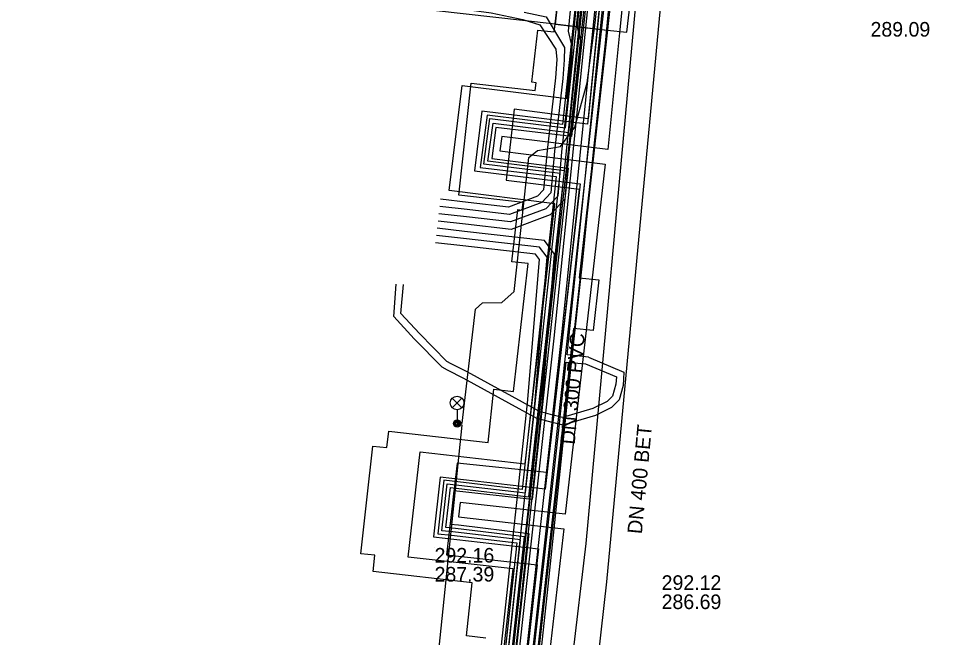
# Model space of a CAD drawing. Extents: x -595540 to -593988, y -1160850 to -1159202.
# Drawn here: x -594314.4 to -594263.5, y -1160175 to -1160141.1 of the extents above; entities that cross this region are included whole.
import ezdxf

# ---------------------------------------------------------------- set-up
doc = ezdxf.new("R2010")
doc.units = 0
for name, color, linetype in [('BVK-DESTOVA_popisy', 7, 'Continuous'), ('BVK-DESTOVA_trasa sítě', 7, 'Continuous'), ('BVK-SPLASKOVA_popisy', 7, 'Continuous'), ('BVK-SPLASKOVA_trasa sítě', 7, 'Continuous'), ('BVK-VODOVOD_trasa sítě', 7, 'Continuous'), ('BVK-VODOVOD_trasa zrušené sítě', 7, 'Continuous'), ('CETIN_kabel podzemní', 7, 'Continuous'), ('DESTOVA-NEPROVOZOVANA_popisy', 7, 'Continuous'), ('DSP-NN-TEPLARNY_kabel', 7, 'Continuous'), ('EON-NN_kabel', 7, 'Continuous'), ('EON-VN_kabel', 7, 'Continuous'), ('PODA_kabel optický', 7, 'Continuous'), ('TEPLARNY-ELEKTRO_kabel', 7, 'Continuous'), ('TEPLARNY-HORKOVODY_trasa sítě', 7, 'Continuous'), ('TEPLARNY-HORKOVODY_trasa sítě obvodem', 7, 'Continuous'), ('TEPLARNY-TEPLOVODY_trasa sítě', 7, 'Continuous'), ('TSB_kabel VO', 7, 'Continuous'), ('TSB_kolektor', 7, 'Continuous'), ('TSB_lampy VO', 7, 'Continuous')]:
    doc.layers.add(name, color=color, linetype=linetype)

msp = doc.modelspace()

# ---------------------------------------------------------------- linework, layer by layer
at = {"layer": 'BVK-DESTOVA_popisy'}
msp.add_line((-594279.138, -1160172.524), (-594279.138, -1160172.524), dxfattribs=at)
at = {"layer": 'BVK-DESTOVA_trasa sítě'}
for p, q in [((-594278.762, -1160135.615), (-594282.157, -1160171.949)), ((-594282.157, -1160171.949), (-594286.138, -1160206.834))]:
    msp.add_line(p, q, dxfattribs=at)
at = {"layer": 'BVK-SPLASKOVA_popisy'}
msp.add_line((-594291.58, -1160170.1), (-594291.58, -1160170.1), dxfattribs=at)
at = {"layer": 'BVK-SPLASKOVA_trasa sítě'}
for p, q in [((-594280.025, -1160134.4), (-594283.295, -1160169.861)), ((-594283.295, -1160169.861), (-594287.764, -1160208.006))]:
    msp.add_line(p, q, dxfattribs=at)
at = {"layer": 'BVK-VODOVOD_trasa sítě'}
msp.add_lwpolyline([(-594289.67, -1160209.56), (-594288.904, -1160202.915), (-594288.89, -1160202.8), (-594288.824, -1160202.181), (-594288.14, -1160195.99), (-594287.43, -1160190.04), (-594286.72, -1160184.09), (-594285.99, -1160178.16), (-594285.35, -1160172.2), (-594284.73, -1160166.25), (-594284.11, -1160160.29), (-594283.46, -1160154.32), (-594282.87, -1160148.38), (-594282.22, -1160142.42), (-594281.64, -1160136.47)], dxfattribs=at)
at = {"layer": 'BVK-VODOVOD_trasa zrušené sítě'}
msp.add_lwpolyline([(-594271.13, -1160032.71), (-594271.69, -1160038.88), (-594276.29, -1160084.04), (-594278.46, -1160106.32), (-594281.72, -1160138.21), (-594288.88, -1160202.87), (-594288.96, -1160203.44)], dxfattribs=at)
at = {"layer": 'CETIN_kabel podzemní'}
msp.add_lwpolyline([(-594282.25, -1160139.94), (-594288.66, -1160197.87)], dxfattribs=at)
at = {"layer": 'DESTOVA-NEPROVOZOVANA_popisy'}
msp.add_line((-594267.69, -1160142.067), (-594267.69, -1160142.067), dxfattribs=at)
at = {"layer": 'DSP-NN-TEPLARNY_kabel'}
for points in [[(-594295.97, -1160255.318), (-594286.648, -1160169.484), (-594290.437, -1160169.027), (-594290.959, -1160168.976), (-594290.709, -1160166.783), (-594286.412, -1160167.291), (-594284.468, -1160149.424), (-594288.669, -1160148.902), (-594288.375, -1160146.818), (-594284.229, -1160147.32), (-594280.951, -1160116.816), (-594276.305, -1160074.237), (-594281.042, -1160073.871), (-594280.819, -1160071.543), (-594276.058, -1160072.001), (-594271.567, -1160030.512), (-594272.066, -1160030.463), (-594277.368, -1160029.953), (-594274.898, -1160009.552), (-594276.23, -1160009.387), (-594274.991, -1159999.506)], [(-594087.141, -1160131.465), (-594081.616, -1160132.079), (-594077.929, -1160098.007), (-594081.33, -1160097.638), (-594080.888, -1160093.562), (-594077.489, -1160093.931), (-594072.903, -1160051.451), (-594151.248, -1160042.664), (-594271.375, -1160030.557), (-594276.36, -1160076.505), (-594284.074, -1160147.539), (-594288.22, -1160147.049), (-594288.448, -1160148.755), (-594284.262, -1160149.285), (-594286.229, -1160167.438), (-594290.518, -1160166.974), (-594290.731, -1160168.788), (-594290.275, -1160168.836), (-594286.414, -1160169.302), (-594296.128, -1160258.71), (-594301.846, -1160311.412), (-594308.146, -1160310.714)], [(-594308.102, -1160310.316), (-594302.2, -1160310.97), (-594296.42, -1160257.61), (-594301.107, -1160257.121), (-594300.849, -1160254.61), (-594296.124, -1160255.112), (-594286.876, -1160169.653), (-594290.577, -1160169.211), (-594291.18, -1160169.153), (-594290.893, -1160166.577), (-594286.596, -1160167.077), (-594284.703, -1160149.572), (-594288.889, -1160149.056), (-594288.555, -1160146.56), (-594284.409, -1160147.062), (-594281.146, -1160116.918), (-594283.275, -1160116.69)], [(-594283.299, -1160116.908), (-594281.375, -1160117.093), (-594284.576, -1160146.882), (-594288.696, -1160146.38), (-594289.075, -1160149.238), (-594284.916, -1160149.741), (-594286.773, -1160166.893), (-594291.07, -1160166.385), (-594291.409, -1160169.327), (-594290.658, -1160169.403), (-594287.075, -1160169.815), (-594296.304, -1160254.906), (-594301.03, -1160254.391), (-594301.354, -1160257.297), (-594296.626, -1160257.778), (-594302.378, -1160310.749), (-594308.08, -1160310.118)]]:
    msp.add_lwpolyline(points, dxfattribs=at)
at = {"layer": 'EON-NN_kabel'}
for points in [[(-594282.295, -1160121.901), (-594281.883, -1160122.63), (-594282.006, -1160123.567), (-594282.078, -1160124.184), (-594282.125, -1160124.586), (-594282.554, -1160128.279), (-594283.161, -1160134.618), (-594283.763, -1160141.549), (-594283.556, -1160142.44), (-594283.685, -1160143.387), (-594283.764, -1160144.438), (-594284.219, -1160148.423), (-594284.445, -1160150.983), (-594285.251, -1160151.843), (-594287.376, -1160152.635), (-594289.888, -1160152.348)], [(-594282.552, -1160122.26), (-594282.297, -1160122.71), (-594282.402, -1160123.517), (-594282.481, -1160124.196), (-594282.528, -1160124.598), (-594282.952, -1160128.237), (-594283.559, -1160134.576), (-594284.261, -1160141.776), (-594284.065, -1160142.617), (-594284.085, -1160143.367), (-594284.162, -1160144.4), (-594284.617, -1160148.383), (-594284.831, -1160150.81), (-594285.479, -1160151.501), (-594287.425, -1160152.226), (-594289.838, -1160151.95)], [(-594368.221, -1160128.821), (-594362.555, -1160129.529), (-594357.093, -1160130.264), (-594351.199, -1160131.022), (-594344.616, -1160131.702), (-594339.333, -1160132.197), (-594335.208, -1160132.726), (-594329.27, -1160133.509), (-594325.626, -1160133.975), (-594319.979, -1160134.711), (-594315.012, -1160135.41), (-594310.724, -1160136.035), (-594309.219, -1160136.237), (-594306.619, -1160136.933), (-594301.298, -1160138.396), (-594295.793, -1160139.91), (-594290.773, -1160140.461), (-594288.475, -1160140.765), (-594286.749, -1160141.127)], [(-594286.667, -1160140.735), (-594285.463, -1160140.987), (-594284.467, -1160142.657), (-594284.485, -1160143.347), (-594284.56, -1160144.362), (-594285.015, -1160148.343), (-594285.217, -1160150.638), (-594285.707, -1160151.159), (-594287.473, -1160151.819), (-594289.789, -1160151.554)], [(-594286.749, -1160141.127), (-594285.804, -1160141.423), (-594284.933, -1160142.75), (-594284.885, -1160143.327), (-594284.958, -1160144.325), (-594285.413, -1160148.303), (-594285.603, -1160150.465), (-594285.934, -1160150.817), (-594287.523, -1160151.41), (-594289.739, -1160151.157)], [(-594289.739, -1160151.157), (-594291.251, -1160150.984)], [(-594289.789, -1160151.554), (-594291.296, -1160151.382)], [(-594289.838, -1160151.95), (-594291.341, -1160151.779)], [(-594289.938, -1160152.745), (-594291.432, -1160152.574)], [(-594289.888, -1160152.348), (-594291.387, -1160152.177)], [(-594291.935, -1160209.27), (-594291.762, -1160209.16), (-594291.297, -1160205.093), (-594288.827, -1160187.727), (-594286.09, -1160162.199), (-594285.403, -1160154.151), (-594285.839, -1160153.615), (-594289.987, -1160153.141)], [(-594291.72, -1160209.607), (-594291.386, -1160209.395), (-594290.9, -1160205.144), (-594288.43, -1160187.776), (-594285.692, -1160162.237), (-594285.008, -1160154.001), (-594285.551, -1160153.246), (-594289.938, -1160152.745)], [(-594289.987, -1160153.141), (-594291.478, -1160152.971)], [(-594292.15, -1160208.932), (-594291.694, -1160205.042), (-594289.224, -1160187.678), (-594286.488, -1160162.161), (-594285.835, -1160154.285), (-594286.056, -1160153.993), (-594290.037, -1160153.538)], [(-594290.037, -1160153.538), (-594291.523, -1160153.369)]]:
    msp.add_lwpolyline(points, dxfattribs=at)
at = {"layer": 'EON-VN_kabel'}
for points in [[(-594470.133, -1160006.664), (-594325.682, -1160024.094), (-594272.754, -1160031.031), (-594272.357, -1160031.083), (-594271.96, -1160031.135), (-594271.999, -1160031.517), (-594280.672, -1160116.014), (-594280.712, -1160116.411), (-594280.753, -1160116.807), (-594281.151, -1160116.766), (-594281.965, -1160124.755), (-594282.006, -1160125.164), (-594285.392, -1160158.399), (-594285.861, -1160162.602), (-594285.908, -1160163.022), (-594297.854, -1160269.994)], [(-594297.011, -1160270.069), (-594285.141, -1160163.214), (-594285.097, -1160162.813), (-594284.589, -1160158.24), (-594281.185, -1160124.963), (-594281.14, -1160124.518), (-594280.437, -1160117.644), (-594280.038, -1160117.685), (-594279.916, -1160116.492), (-594279.875, -1160116.095), (-594271.205, -1160031.621), (-594271.602, -1160031.569), (-594271.999, -1160031.517), (-594272.396, -1160031.465), (-594272.793, -1160031.413), (-594325.737, -1160024.49), (-594470.334, -1160007.043)], [(-594301.048, -1160313.903), (-594302.341, -1160313.736), (-594302.791, -1160313.678), (-594303.215, -1160313.623), (-594297.358, -1160270.118), (-594285.535, -1160163.116), (-594285.491, -1160162.714), (-594285.035, -1160158.592), (-594281.603, -1160125.099), (-594281.558, -1160124.661), (-594280.794, -1160117.205), (-594280.396, -1160117.246), (-594280.314, -1160116.451), (-594280.274, -1160116.055), (-594271.602, -1160031.569), (-594271.563, -1160031.188), (-594270.177, -1160031.369), (-594267.067, -1160031.667), (-594267.106, -1160032.072), (-594267.246, -1160033.539)], [(-594283.146, -1160159.642), (-594284.317, -1160159.512), (-594280.77, -1160124.827), (-594280.724, -1160124.376), (-594280.08, -1160118.083), (-594279.681, -1160118.124), (-594279.518, -1160116.533), (-594279.477, -1160116.136), (-594270.812, -1160031.709), (-594267.106, -1160032.072), (-594266.707, -1160032.111), (-594183.417, -1160040.258)], [(-594283.146, -1160159.642), (-594281.205, -1160160.469), (-594281.244, -1160161.197), (-594281.472, -1160161.981), (-594281.888, -1160162.396), (-594282.765, -1160162.835), (-594284.557, -1160163.36), (-594284.742, -1160163.314), (-594285.141, -1160163.214), (-594285.535, -1160163.116), (-594285.908, -1160163.022), (-594285.941, -1160163.014), (-594286.945, -1160162.466), (-594289.972, -1160160.805), (-594290.863, -1160160.359), (-594291.16, -1160160.195), (-594292.698, -1160158.627), (-594293.812, -1160157.415), (-594293.679, -1160155.645)], [(-594283.302, -1160160.01), (-594281.619, -1160160.727), (-594281.64, -1160161.129), (-594281.828, -1160161.771), (-594282.124, -1160162.068), (-594282.911, -1160162.461), (-594284.565, -1160162.946), (-594284.697, -1160162.913), (-594285.097, -1160162.813), (-594285.491, -1160162.714), (-594285.795, -1160162.638), (-594285.861, -1160162.602), (-594286.753, -1160162.116), (-594289.786, -1160160.451), (-594290.677, -1160160.005), (-594290.916, -1160159.873), (-594292.408, -1160158.351), (-594293.42, -1160157.251), (-594293.285, -1160155.665)], [(-594311.232, -1160405.064), (-594313.094, -1160404.864), (-594304.202, -1160322.43), (-594304.158, -1160322.02), (-594303.38, -1160314.81), (-594302.494, -1160314.925), (-594302.392, -1160314.132), (-594302.341, -1160313.736), (-594296.713, -1160270.069), (-594284.742, -1160163.314), (-594284.697, -1160162.913), (-594284.36, -1160159.91), (-594283.302, -1160160.01)]]:
    msp.add_lwpolyline(points, dxfattribs=at)
at = {"layer": 'PODA_kabel optický'}
msp.add_lwpolyline([(-594276.94, -1160081.899), (-594290.463, -1160204.659)], dxfattribs=at)
at = {"layer": 'TEPLARNY-ELEKTRO_kabel'}
for points in [[(-594295.97, -1160255.318), (-594286.648, -1160169.484), (-594290.437, -1160169.027), (-594290.959, -1160168.976), (-594290.709, -1160166.783), (-594286.412, -1160167.291), (-594284.468, -1160149.424), (-594288.669, -1160148.902), (-594288.375, -1160146.818), (-594284.229, -1160147.32), (-594280.951, -1160116.816), (-594276.305, -1160074.237), (-594281.042, -1160073.871), (-594280.819, -1160071.543), (-594276.058, -1160072.001), (-594271.567, -1160030.512), (-594272.066, -1160030.463), (-594277.368, -1160029.953), (-594274.898, -1160009.552), (-594276.23, -1160009.387), (-594274.991, -1159999.506)], [(-594087.141, -1160131.465), (-594081.616, -1160132.079), (-594077.929, -1160098.007), (-594081.33, -1160097.638), (-594080.888, -1160093.562), (-594077.489, -1160093.931), (-594072.903, -1160051.451), (-594151.248, -1160042.664), (-594271.375, -1160030.557), (-594276.36, -1160076.505), (-594284.074, -1160147.539), (-594288.22, -1160147.049), (-594288.448, -1160148.755), (-594284.262, -1160149.285), (-594286.229, -1160167.438), (-594290.518, -1160166.974), (-594290.731, -1160168.788), (-594290.275, -1160168.836), (-594286.414, -1160169.302), (-594296.128, -1160258.71), (-594301.846, -1160311.412), (-594308.146, -1160310.714)], [(-594308.102, -1160310.316), (-594302.2, -1160310.97), (-594296.42, -1160257.61), (-594301.107, -1160257.121), (-594300.849, -1160254.61), (-594296.124, -1160255.112), (-594286.876, -1160169.653), (-594290.577, -1160169.211), (-594291.18, -1160169.153), (-594290.893, -1160166.577), (-594286.596, -1160167.077), (-594284.703, -1160149.572), (-594288.889, -1160149.056), (-594288.555, -1160146.56), (-594284.409, -1160147.062), (-594281.146, -1160116.918), (-594283.275, -1160116.69)], [(-594283.299, -1160116.908), (-594281.375, -1160117.093), (-594284.576, -1160146.882), (-594288.696, -1160146.38), (-594289.075, -1160149.238), (-594284.916, -1160149.741), (-594286.773, -1160166.893), (-594291.07, -1160166.385), (-594291.409, -1160169.327), (-594290.658, -1160169.403), (-594287.075, -1160169.815), (-594296.304, -1160254.906), (-594301.03, -1160254.391), (-594301.354, -1160257.297), (-594296.626, -1160257.778), (-594302.378, -1160310.749), (-594308.08, -1160310.118)]]:
    msp.add_lwpolyline(points, dxfattribs=at)
at = {"layer": 'TEPLARNY-HORKOVODY_trasa sítě'}
for p, q in [((-594283.608, -1160150.14), (-594285.518, -1160166.868)), ((-594285.887, -1160170.148), (-594292.498, -1160227.905))]:
    msp.add_line(p, q, dxfattribs=at)
for points in [[(-594279.505, -1160110.028), (-594282.675, -1160141.562), (-594283.208, -1160146.865)], [(-594283.208, -1160146.865), (-594288.986, -1160146.15), (-594289.391, -1160149.425), (-594283.608, -1160150.14)], [(-594285.518, -1160166.868), (-594291.274, -1160166.219), (-594291.643, -1160169.498), (-594285.887, -1160170.148)]]:
    msp.add_lwpolyline(points, dxfattribs=at)
at = {"layer": 'TEPLARNY-HORKOVODY_trasa sítě obvodem'}
for p, q in [((-594282.226, -1160149.052), (-594284.418, -1160168.25)), ((-594286.619, -1160165.486), (-594284.991, -1160151.229)), ((-594284.503, -1160169.046), (-594291.114, -1160226.806)), ((-594293.74, -1160227.763), (-594287.271, -1160171.25))]:
    msp.add_line(p, q, dxfattribs=at)
for points in [[(-594278.262, -1160110.153), (-594281.431, -1160141.687), (-594282.092, -1160148.262)], [(-594284.324, -1160145.467), (-594283.919, -1160141.437), (-594280.874, -1160111.146)], [(-594284.991, -1160151.229), (-594290.785, -1160150.512), (-594290.073, -1160144.756), (-594284.324, -1160145.467)], [(-594282.092, -1160148.262), (-594287.899, -1160147.544), (-594287.997, -1160148.338), (-594282.226, -1160149.052)], [(-594287.271, -1160171.25), (-594293.026, -1160170.6), (-594292.376, -1160164.837), (-594286.619, -1160165.486)], [(-594284.418, -1160168.25), (-594290.172, -1160167.601), (-594290.261, -1160168.397), (-594284.503, -1160169.046)]]:
    msp.add_lwpolyline(points, dxfattribs=at)
at = {"layer": 'TEPLARNY-TEPLOVODY_trasa sítě'}
msp.add_lwpolyline([(-594282.529, -1160140.277), (-594283.164, -1160146.569), (-594287.226, -1160146.054), (-594287.665, -1160149.934), (-594283.649, -1160150.43), (-594284.577, -1160158.541), (-594285.426, -1160165.963), (-594290.333, -1160165.443), (-594290.934, -1160170.475), (-594285.959, -1160171.018), (-594289.061, -1160198.799), (-594289.814, -1160205.551), (-594293.018, -1160205.21)], dxfattribs=at)
at = {"layer": 'TSB_kabel VO'}
msp.add_lwpolyline([(-594291.5, -1160177.14), (-594290.076, -1160163.37), (-594290.213, -1160163.353), (-594290.344, -1160163.277), (-594290.198, -1160163.234), (-594290.063, -1160163.25), (-594289.33, -1160157.01), (-594288.95, -1160156.67), (-594287.9, -1160156.65), (-594287.21, -1160156.04), (-594286.42, -1160148.7), (-594285.94, -1160148.32), (-594284.68, -1160148.09), (-594283.9, -1160147.04), (-594283.22, -1160144.61), (-594282.78, -1160141.32), (-594282.51, -1160138.71)], dxfattribs=at)
at = {"layer": 'TSB_kolektor'}
for points in [[(-594284.977, -1160141.388), (-594312.937, -1160138.23), (-594313.035, -1160139.114), (-594315.898, -1160138.796), (-594315.87, -1160138.551), (-594316.287, -1160138.505), (-594316.678, -1160142.029), (-594322.82, -1160141.346), (-594322.43, -1160137.833), (-594322.849, -1160137.788), (-594322.874, -1160138.02), (-594325.737, -1160137.701), (-594325.636, -1160136.796), (-594357.496, -1160133.198), (-594357.173, -1160130.336), (-594356.359, -1160130.428), (-594356.239, -1160129.356), (-594353.457, -1160129.668), (-594353.577, -1160130.742), (-594284.654, -1160138.526)], [(-594284.654, -1160138.526), (-594284.998, -1160141.372), (-594282.115, -1160141.709), (-594281.04, -1160141.829), (-594280.72, -1160138.967), (-594281.792, -1160138.847)]]:
    msp.add_lwpolyline(points, close=True, dxfattribs=at)
msp.add_lwpolyline([(-594288.777, -1160175.036), (-594289.838, -1160174.917), (-594289.529, -1160172.015), (-594294.949, -1160171.396), (-594294.849, -1160170.502), (-594295.624, -1160170.415), (-594295.294, -1160167.464), (-594294.964, -1160164.512), (-594294.188, -1160164.599), (-594294.088, -1160163.704), (-594288.65, -1160164.313), (-594288.324, -1160161.401), (-594287.251, -1160161.522), (-594286.459, -1160154.507), (-594287.343, -1160154.409), (-594287.024, -1160151.547), (-594286.779, -1160151.574), (-594286.734, -1160151.157), (-594290.258, -1160150.766), (-594289.574, -1160144.624), (-594286.062, -1160145.014), (-594286.016, -1160144.595), (-594286.248, -1160144.57), (-594285.929, -1160141.707), (-594285.024, -1160141.808), (-594284.977, -1160141.388), (-594282.115, -1160141.709), (-594283.648, -1160155.284), (-594282.576, -1160155.404), (-594282.888, -1160158.186), (-594283.962, -1160158.066), (-594288.447, -1160198.193)], dxfattribs=at)
at = {"layer": 'TSB_lampy VO'}
for p, q in [((-594290.609, -1160162.417), (-594290.079, -1160161.887)), ((-594290.609, -1160161.887), (-594290.079, -1160162.417)), ((-594290.609, -1160162.417), (-594290.079, -1160161.887)), ((-594290.609, -1160161.887), (-594290.079, -1160162.417)), ((-594290.344, -1160162.527), (-594290.344, -1160163.277)), ((-594290.344, -1160162.527), (-594290.344, -1160163.277))]:
    msp.add_line(p, q, dxfattribs=at)
for centre, radius in [((-594290.344, -1160162.152), 0.375), ((-594290.344, -1160162.152), 0.375), ((-594290.344, -1160163.277), 0.2), ((-594290.344, -1160163.277), 0.2), ((-594290.344, -1160163.277), 0.145), ((-594290.344, -1160163.277), 0.145), ((-594290.344, -1160163.277), 0.0876), ((-594290.344, -1160163.277), 0.0876)]:
    msp.add_circle(centre, radius, dxfattribs=at)

# ---------------------------------------------------------------- texts
at = {"layer": 'BVK-DESTOVA_popisy'}
msp.add_text('DN 400 BET', height=0.8, rotation=84.6721, dxfattribs=at).set_placement((-594280.222, -1160169.358))
for s, p in [('292.12', (-594279.138, -1160172.399)), ('286.69', (-594279.138, -1160173.449))]:
    msp.add_text(s, height=0.8, dxfattribs=at).set_placement(p)
at = {"layer": 'BVK-SPLASKOVA_popisy'}
msp.add_text('DN 300 PVC', height=0.8, rotation=84.7508, dxfattribs=at).set_placement((-594283.902, -1160164.45))
for s, p in [('292.16', (-594291.58, -1160170.9)), ('287.39', (-594291.58, -1160171.94))]:
    msp.add_text(s, height=0.8, dxfattribs=at).set_placement(p)
at = {"layer": 'DESTOVA-NEPROVOZOVANA_popisy'}
msp.add_text('289.09', height=0.8, dxfattribs=at).set_placement((-594267.69, -1160142.067))

doc.saveas('drawing.dxf')
